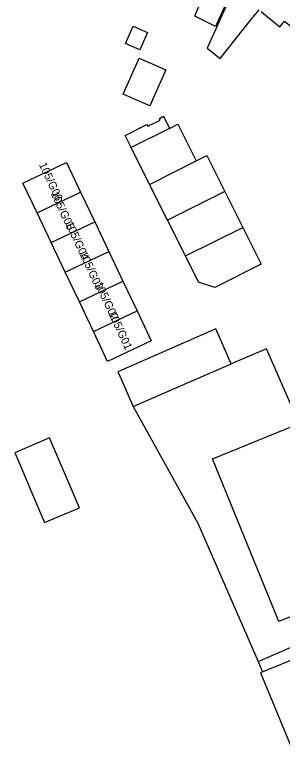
# Model space of a CAD drawing. Extents: x 159377 to 159983, y 382996 to 383595.
# Drawn here: x 159839 to 159872.3, y 383406.2 to 383499.5 of the extents above; entities that cross this region are included whole.
import ezdxf

# ---------------------------------------------------------------- set-up
doc = ezdxf.new("R2010")
doc.units = 0
for name, color, linetype in [('IMGEO_Pand', 7, 'Continuous'), ('IMGEO_Pand_nummerreeks', 7, 'Continuous'), ('IMGEO_Pand_vergunning_verleend', 7, 'Continuous'), ('IMGEO_Voetpad_open', 7, 'Continuous')]:
    doc.layers.add(name, color=color, linetype=linetype)

msp = doc.modelspace()

# ---------------------------------------------------------------- linework, layer by layer
at = {"layer": 'IMGEO_Pand'}
for points in [[(159865.563, 383501.211), (159865.442, 383501.307), (159864.855, 383500), (159863.997, 383498.091), (159861.411, 383499.406), (159861.676, 383500), (159863.597, 383504.311), (159859.46, 383506.149), (159862.092, 383512.075), (159864.122, 383516.644)], [(159865.563, 383501.211), (159862.97, 383495.408), (159864.57, 383494.121), (159868.431, 383498.921), (159869.438, 383500.174)], [(159869.689, 383499.972), (159870.234, 383499.534), (159872.049, 383498.074), (159872.598, 383498.757), (159875.897, 383496.103), (159880.058, 383498.202), (159881.484, 383500)], [(159853.71, 383498.13), (159855.501, 383497.334), (159854.545, 383495.181), (159852.753, 383495.977), (159853.71, 383498.13)], [(159854.48, 383494.165), (159857.806, 383492.688), (159855.799, 383488.169), (159852.472, 383489.646), (159854.48, 383494.165)], [(159853.477, 383482.983), (159852.725, 383484.49), (159855.445, 383485.847), (159855.55, 383485.637), (159857.102, 383486.411), (159856.998, 383486.621), (159857.516, 383486.88), (159858.269, 383485.372)], [(159858.269, 383485.372), (159853.477, 383482.983)], [(159858.269, 383485.372), (159859.307, 383485.89), (159861.588, 383481.317)], [(159855.78, 383478.366), (159853.477, 383482.983)], [(159861.588, 383481.317), (159862.931, 383481.985), (159865.178, 383477.472)], [(159841.731, 383474.808), (159839.969, 383478.518), (159845.407, 383481.1), (159847.168, 383477.39)], [(159855.78, 383478.366), (159861.588, 383481.317)], [(159858.007, 383473.9), (159855.78, 383478.366)], [(159841.731, 383474.808), (159847.168, 383477.39)], [(159847.168, 383477.39), (159848.93, 383473.68)], [(159865.178, 383477.472), (159858.007, 383473.9)], [(159865.178, 383477.472), (159867.405, 383472.999)], [(159843.492, 383471.098), (159841.731, 383474.808)], [(159860.239, 383469.426), (159858.007, 383473.9)], [(159843.492, 383471.098), (159848.93, 383473.68)], [(159848.93, 383473.68), (159850.692, 383469.97)], [(159867.405, 383472.999), (159869.698, 383468.392), (159863.903, 383465.503), (159861.864, 383466.167), (159860.239, 383469.426)], [(159860.239, 383469.426), (159867.405, 383472.999)], [(159845.254, 383467.388), (159843.492, 383471.098)], [(159845.254, 383467.388), (159850.692, 383469.97)], [(159850.692, 383469.97), (159852.453, 383466.261)], [(159847.015, 383463.679), (159845.254, 383467.388)], [(159847.015, 383463.679), (159852.453, 383466.261)], [(159852.453, 383466.261), (159854.214, 383462.551)], [(159848.777, 383459.969), (159847.015, 383463.679)], [(159854.214, 383462.551), (159855.976, 383458.841), (159850.538, 383456.259), (159848.777, 383459.969)], [(159848.777, 383459.969), (159854.214, 383462.551)], [(159865.973, 383455.933), (159864.062, 383460.305), (159851.823, 383454.953), (159852.29, 383453.885), (159853.653, 383450.771), (159853.74, 383450.614)], [(159884.537, 383425.395), (159870.351, 383457.837), (159865.973, 383455.933)], [(159853.74, 383450.614), (159865.973, 383455.933)], [(159853.74, 383450.614), (159861.781, 383436.023), (159869.334, 383418.747)], [(159843.294, 383446.695), (159838.971, 383444.847), (159839.456, 383443.712), (159839.678, 383443.194), (159841.283, 383439.312), (159842.653, 383436.107), (159847.021, 383437.974), (159843.294, 383446.695)], [(159869.334, 383418.747), (159884.537, 383425.395)], [(159869.868, 383417.459), (159869.617, 383417.355), (159874.242, 383406.187), (159880.891, 383409.182), (159876.351, 383420.144)], [(159869.868, 383417.459), (159876.351, 383420.144)]]:
    msp.add_lwpolyline(points, dxfattribs=at)
at = {"layer": 'IMGEO_Pand_vergunning_verleend'}
msp.add_lwpolyline([(159863.625, 383444.062), (159873.747, 383448.182), (159882.009, 383427.883), (159871.887, 383423.763), (159863.625, 383444.062)], dxfattribs=at)
at = {"layer": 'IMGEO_Voetpad_open'}
msp.add_lwpolyline([(159869.334, 383418.747), (159869.868, 383417.459)], dxfattribs=at)

# ---------------------------------------------------------------- texts
at = {"layer": 'IMGEO_Pand_nummerreeks'}
for s, p in [('105/G06', (159841.94, 383480.858)), ('105/G05', (159843.429, 383477.226)), ('105/G04', (159845.249, 383473.485)), ('105/G03', (159846.993, 383469.743)), ('105/G02', (159848.932, 383465.935)), ('105/G01', (159850.616, 383462.267))]:
    msp.add_text(s, height=1, rotation=294.65817, dxfattribs=at).set_placement(p)

doc.saveas('drawing.dxf')
